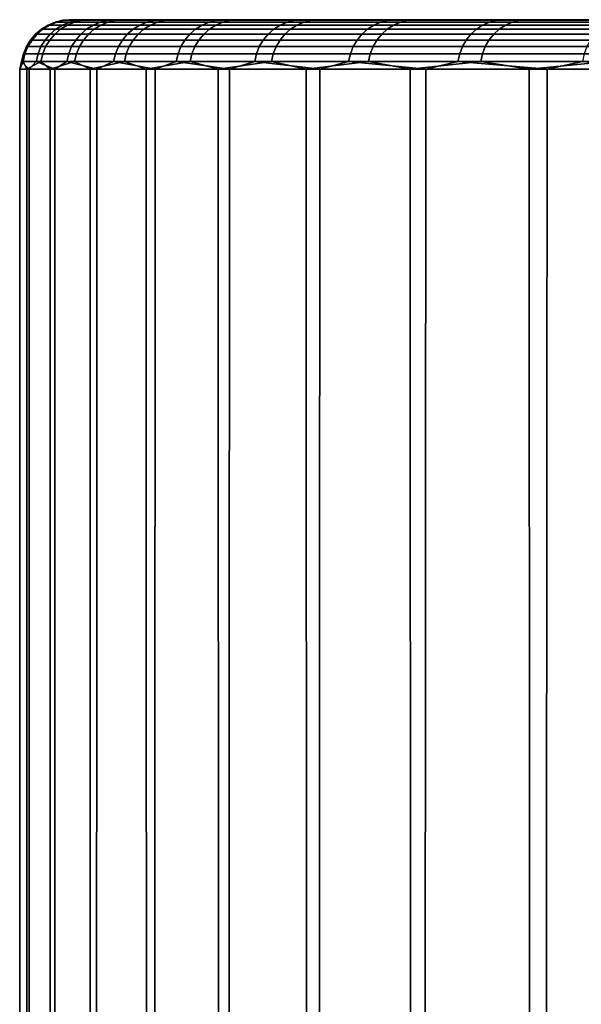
# Model space of a CAD drawing. Header units: metres. Extents: x -240 to 45, y -77 to 27.
# Tile 631 of 656: x -0.5 to 1.2, y -64.94 to -61.95. Entities that reach past the tile are written whole.
import ezdxf

# ---------------------------------------------------------------- set-up
doc = ezdxf.new("R2010")
doc.units = ezdxf.units.M
doc.layers.add('solid_102011X2', color=7, linetype='CONTINUOUS')

msp = doc.modelspace()

# ---------------------------------------------------------------- linework, layer by layer
at = {"layer": 'solid_102011X2'}
for points in [[(-0.392221, -61.957291, 101.202347), (-0.38753, -61.957291, 102.187172), (-0.364623, -61.951817, 102.186493), (-0.369309, -61.951817, 101.202805)], [(-0.348175, -61.957291, 100.218498), (-0.392221, -61.957291, 101.202347), (-0.369309, -61.951817, 101.202805), (-0.325314, -61.951817, 100.220093)], [(-0.38753, -61.957291, 102.187172), (-0.334111, -61.957291, 103.170555), (-0.311266, -61.951817, 103.168747), (-0.364623, -61.951817, 102.186493)], [(-0.369309, -61.951817, 101.202805), (-0.349865, -61.950001, 101.527336), (-0.264473, -61.950001, 100.542854), (-0.321506, -61.950001, 100.536835)], [(-0.369309, -61.951817, 101.202805), (-0.364623, -61.951817, 102.186493), (-0.349865, -61.950001, 101.527336)], [(-0.325314, -61.951817, 100.220093), (-0.369309, -61.951817, 101.202805), (-0.321506, -61.950001, 100.536835)], [(-0.364623, -61.951817, 102.186493), (-0.328758, -61.950001, 102.518028), (-0.292601, -61.950001, 101.530365), (-0.349865, -61.950001, 101.527336)], [(-0.364623, -61.951817, 102.186493), (-0.311266, -61.951817, 103.168747), (-0.328758, -61.950001, 102.518028)], [(-0.245136, -61.951283, 100.547516), (-0.264473, -61.950001, 100.542854), (-0.349865, -61.950001, 101.527336), (-0.292601, -61.950001, 101.530365)], [(-0.255499, -61.957291, 99.238037), (-0.348175, -61.957291, 100.218498), (-0.325314, -61.951817, 100.220093), (-0.232744, -61.951817, 99.240761)], [(-0.334111, -61.957291, 103.170555), (-0.232096, -61.957291, 104.150093), (-0.209369, -61.951817, 104.147156), (-0.311266, -61.951817, 103.168747)], [(-0.273056, -61.951283, 101.533882), (-0.292601, -61.950001, 101.530365), (-0.328758, -61.950001, 102.518028), (-0.271421, -61.950001, 102.518051)], [(-0.311266, -61.951817, 103.168747), (-0.258237, -61.950001, 103.506424), (-0.271421, -61.950001, 102.518051), (-0.328758, -61.950001, 102.518028)], [(-0.325314, -61.951817, 100.220093), (-0.321506, -61.950001, 100.536835), (-0.187105, -61.950001, 99.557983), (-0.243753, -61.950001, 99.548981)], [(-0.232744, -61.951817, 99.240761), (-0.325314, -61.951817, 100.220093), (-0.243753, -61.950001, 99.548981)], [(-0.168043, -61.951283, 99.563774), (-0.187105, -61.950001, 99.557983), (-0.321506, -61.950001, 100.536835), (-0.264473, -61.950001, 100.542854)], [(-0.311266, -61.951817, 103.168747), (-0.209369, -61.951817, 104.147156), (-0.258237, -61.950001, 103.506424)], [(-0.245136, -61.951283, 100.547516), (-0.292601, -61.950001, 101.530365), (-0.273056, -61.951283, 101.533882)], [(-0.273056, -61.951283, 101.533882), (-0.271421, -61.950001, 102.518051), (-0.251733, -61.951283, 102.520409)], [(-0.249099, -61.950001, 102.037315), (-0.273056, -61.951283, 101.533882), (-0.251733, -61.951283, 102.520409)], [(-0.246338, -61.950001, 101.052017), (-0.245136, -61.951283, 100.547516), (-0.273056, -61.951283, 101.533882)], [(-0.249099, -61.950001, 102.037315), (-0.246338, -61.950001, 101.052017), (-0.273056, -61.951283, 101.533882)], [(-0.251733, -61.951283, 102.520409), (-0.271421, -61.950001, 102.518051), (-0.258237, -61.950001, 103.506424), (-0.200984, -61.950001, 103.503456)], [(-0.168043, -61.951283, 99.563774), (-0.264473, -61.950001, 100.542854), (-0.245136, -61.951283, 100.547516)], [(-0.209369, -61.951817, 104.147156), (-0.138479, -61.950001, 104.490082), (-0.200984, -61.950001, 103.503456), (-0.258237, -61.950001, 103.506424)], [(-0.114419, -61.957291, 98.263359), (-0.255499, -61.957291, 99.238037), (-0.232744, -61.951817, 99.240761), (-0.091827, -61.951817, 98.267204)], [(-0.251733, -61.951283, 102.520409), (-0.200984, -61.950001, 103.503456), (-0.181221, -61.951283, 103.504646)], [(-0.202733, -61.950001, 103.021446), (-0.251733, -61.951283, 102.520409), (-0.181221, -61.951283, 103.504646)], [(-0.202733, -61.950001, 103.021446), (-0.249099, -61.950001, 102.037315), (-0.251733, -61.951283, 102.520409)], [(-0.202733, -61.950001, 103.021446), (3.178375, -61.950001, 104.573753), (3.105871, -61.950001, 104.143845), (-0.249099, -61.950001, 102.037315)], [(-0.249099, -61.950001, 102.037315), (3.105871, -61.950001, 104.143845), (3.044696, -61.950001, 103.71225)], [(-0.249099, -61.950001, 102.037315), (3.044696, -61.950001, 103.71225), (2.994873, -61.950001, 103.279106)], [(-0.249099, -61.950001, 102.037315), (2.994873, -61.950001, 103.279106), (2.956456, -61.950001, 102.84491), (-0.246338, -61.950001, 101.052017)], [(-0.246338, -61.950001, 101.052017), (2.956456, -61.950001, 102.84491), (2.929456, -61.950001, 102.409737)], [(-0.246338, -61.950001, 101.052017), (2.929456, -61.950001, 102.409737), (2.913902, -61.950001, 101.974129), (-0.194441, -61.950001, 100.067978)], [(-0.246338, -61.950001, 101.052017), (-0.194441, -61.950001, 100.067978), (-0.245136, -61.951283, 100.547516)], [(-0.194441, -61.950001, 100.067978), (-0.168043, -61.951283, 99.563774), (-0.245136, -61.951283, 100.547516)], [(-0.041968, -61.951283, 98.585106), (-0.060693, -61.950001, 98.578201), (-0.243753, -61.950001, 99.548981), (-0.187105, -61.950001, 99.557983)], [(-0.232744, -61.951817, 99.240761), (-0.243753, -61.950001, 99.548981), (-0.060693, -61.950001, 98.578201), (-0.116799, -61.950001, 98.566238)], [(-0.091827, -61.951817, 98.267204), (-0.232744, -61.951817, 99.240761), (-0.116799, -61.950001, 98.566238)], [(-0.232096, -61.957291, 104.150093), (-0.081736, -61.957291, 105.123383), (-0.059182, -61.951817, 105.119324), (-0.209369, -61.951817, 104.147156)], [(-0.209369, -61.951817, 104.147156), (-0.059182, -61.951817, 105.119324), (-0.138479, -61.950001, 104.490082)], [(-0.107356, -61.950001, 104.002045), (3.357123, -61.950001, 105.427032), (3.262142, -61.950001, 105.001556), (-0.202733, -61.950001, 103.021446)], [(-0.202733, -61.950001, 103.021446), (3.262142, -61.950001, 105.001556), (3.178375, -61.950001, 104.573753)], [(-0.107356, -61.950001, 104.002045), (-0.202733, -61.950001, 103.021446), (-0.181221, -61.951283, 103.504646)], [(-0.181221, -61.951283, 103.504646), (-0.200984, -61.950001, 103.503456), (-0.138479, -61.950001, 104.490082), (-0.081466, -61.950001, 104.484108)], [(-0.194441, -61.950001, 100.067978), (2.913902, -61.950001, 101.974129), (2.909798, -61.950001, 101.538139)], [(-0.194441, -61.950001, 100.067978), (2.909798, -61.950001, 101.538139), (2.91715, -61.950001, 101.10231)], [(-0.194441, -61.950001, 100.067978), (2.91715, -61.950001, 101.10231), (2.935954, -61.950001, 100.66671), (-0.093542, -61.950001, 99.087784)], [(-0.194441, -61.950001, 100.067978), (-0.093542, -61.950001, 99.087784), (-0.168043, -61.951283, 99.563774)], [(-0.041968, -61.951283, 98.585106), (-0.187105, -61.950001, 99.557983), (-0.168043, -61.951283, 99.563774)], [(-0.181221, -61.951283, 103.504646), (-0.081466, -61.950001, 104.484108), (-0.061694, -61.951283, 104.484138)], [(-0.107356, -61.950001, 104.002045), (-0.181221, -61.951283, 103.504646), (-0.061694, -61.951283, 104.484138)], [(-0.093542, -61.950001, 99.087784), (-0.041968, -61.951283, 98.585106), (-0.168043, -61.951283, 99.563774)], [(-0.059182, -61.951817, 105.119324), (0.030219, -61.950001, 105.46653), (-0.081466, -61.950001, 104.484108), (-0.138479, -61.950001, 104.490082)], [(0.132774, -61.951283, 97.613945), (0.11445, -61.950001, 97.605949), (-0.116799, -61.950001, 98.566238), (-0.060693, -61.950001, 98.578201)], [(-0.091827, -61.951817, 98.267204), (-0.116799, -61.950001, 98.566238), (0.11445, -61.950001, 97.605949), (0.059039, -61.950001, 97.591072)], [(0.074718, -61.957291, 97.29686), (-0.114419, -61.957291, 98.263359), (-0.091827, -61.951817, 98.267204), (0.097093, -61.951817, 97.301811)], [(0.0368, -61.950001, 104.976692), (3.708655, -61.950001, 106.686455), (3.580449, -61.950001, 106.269745), (-0.107356, -61.950001, 104.002045)], [(-0.107356, -61.950001, 104.002045), (3.580449, -61.950001, 106.269745), (3.463256, -61.950001, 105.849876)], [(-0.107356, -61.950001, 104.002045), (3.463256, -61.950001, 105.849876), (3.357123, -61.950001, 105.427032)], [(0.0368, -61.950001, 104.976692), (-0.107356, -61.950001, 104.002045), (-0.061694, -61.951283, 104.484138)], [(-0.093542, -61.950001, 99.087784), (2.935954, -61.950001, 100.66671), (2.966193, -61.950001, 100.231857)], [(-0.093542, -61.950001, 99.087784), (2.966193, -61.950001, 100.231857), (3.00785, -61.950001, 99.797874), (0.056071, -61.950001, 98.114059)], [(-0.093542, -61.950001, 99.087784), (0.056071, -61.950001, 98.114059), (-0.041968, -61.951283, 98.585106)], [(0.097093, -61.951817, 97.301811), (-0.091827, -61.951817, 98.267204), (0.059039, -61.950001, 97.591072)], [(-0.081736, -61.957291, 105.123383), (0.116602, -61.957291, 106.088036), (0.138928, -61.951817, 106.08287), (-0.059182, -61.951817, 105.119324)], [(-0.061694, -61.951283, 104.484138), (-0.081466, -61.950001, 104.484108), (0.030219, -61.950001, 105.46653), (0.086836, -61.950001, 105.457588)], [(-0.061694, -61.951283, 104.484138), (0.086836, -61.950001, 105.457588), (0.106549, -61.951283, 105.456444)], [(0.0368, -61.950001, 104.976692), (-0.061694, -61.951283, 104.484138), (0.106549, -61.951283, 105.456444)], [(0.132774, -61.951283, 97.613945), (-0.060693, -61.950001, 98.578201), (-0.041968, -61.951283, 98.585106)], [(-0.059182, -61.951817, 105.119324), (0.138928, -61.951817, 106.08287), (0.030219, -61.950001, 105.46653)], [(0.056071, -61.950001, 98.114059), (0.132774, -61.951283, 97.613945), (-0.041968, -61.951283, 98.585106)], [(0.138928, -61.951817, 106.08287), (0.247436, -61.950001, 106.433342), (0.086836, -61.950001, 105.457588), (0.030219, -61.950001, 105.46653)], [(0.229375, -61.950001, 105.942955), (4.158251, -61.950001, 107.914223), (3.997663, -61.950001, 107.508987), (0.0368, -61.950001, 104.976692)], [(0.0368, -61.950001, 104.976692), (3.997663, -61.950001, 107.508987), (3.847737, -61.950001, 107.099571)], [(0.0368, -61.950001, 104.976692), (3.847737, -61.950001, 107.099571), (3.708655, -61.950001, 106.686455)], [(0.229375, -61.950001, 105.942955), (0.0368, -61.950001, 104.976692), (0.106549, -61.951283, 105.456444)], [(0.056071, -61.950001, 98.114059), (3.00785, -61.950001, 99.797874), (3.060894, -61.950001, 99.365181)], [(0.056071, -61.950001, 98.114059), (3.060894, -61.950001, 99.365181), (3.125288, -61.950001, 98.934021), (0.253992, -61.950001, 97.149231)], [(0.056071, -61.950001, 98.114059), (0.253992, -61.950001, 97.149231), (0.132774, -61.951283, 97.613945)], [(0.355748, -61.951283, 96.652702), (0.337885, -61.950001, 96.643661), (0.059039, -61.950001, 97.591072), (0.11445, -61.950001, 97.605949)], [(0.097093, -61.951817, 97.301811), (0.059039, -61.950001, 97.591072), (0.337885, -61.950001, 96.643661), (0.283321, -61.950001, 96.625893)], [(0.31145, -61.957291, 96.340897), (0.074718, -61.957291, 97.29686), (0.097093, -61.951817, 97.301811), (0.333551, -61.951817, 96.346954)], [(0.106549, -61.951283, 105.456444), (0.086836, -61.950001, 105.457588), (0.247436, -61.950001, 106.433342), (0.303501, -61.950001, 106.421448)], [(0.333551, -61.951817, 96.346954), (0.097093, -61.951817, 97.301811), (0.283321, -61.950001, 96.625893)], [(0.106549, -61.951283, 105.456444), (0.303501, -61.950001, 106.421448), (0.323089, -61.951283, 106.419151)], [(0.229375, -61.950001, 105.942955), (0.106549, -61.951283, 105.456444), (0.323089, -61.951283, 106.419151)], [(0.355748, -61.951283, 96.652702), (0.11445, -61.950001, 97.605949), (0.132774, -61.951283, 97.613945)], [(0.116602, -61.957291, 106.088036), (0.362431, -61.957291, 107.041695), (0.384474, -61.951817, 107.035431), (0.138928, -61.951817, 106.08287)], [(0.253992, -61.950001, 97.149231), (0.355748, -61.951283, 96.652702), (0.132774, -61.951283, 97.613945)], [(0.138928, -61.951817, 106.08287), (0.384474, -61.951817, 107.035431), (0.247436, -61.950001, 106.433342)], [(0.46989, -61.950001, 106.898407), (4.703187, -61.950001, 109.102867), (4.511133, -61.950001, 108.711433), (0.229375, -61.950001, 105.942955)], [(0.229375, -61.950001, 105.942955), (4.511133, -61.950001, 108.711433), (4.329479, -61.950001, 108.315201)], [(0.229375, -61.950001, 105.942955), (4.329479, -61.950001, 108.315201), (4.158251, -61.950001, 107.914223)], [(0.46989, -61.950001, 106.898407), (0.229375, -61.950001, 105.942955), (0.323089, -61.951283, 106.419151)], [(0.384474, -61.951817, 107.035431), (0.51263, -61.950001, 107.388107), (0.303501, -61.950001, 106.421448), (0.247436, -61.950001, 106.433342)], [(0.253992, -61.950001, 97.149231), (3.125288, -61.950001, 98.934021), (3.200994, -61.950001, 98.504684)], [(0.253992, -61.950001, 97.149231), (3.200994, -61.950001, 98.504684), (3.287943, -61.950001, 98.077522)], [(0.253992, -61.950001, 97.149231), (3.287943, -61.950001, 98.077522), (3.386104, -61.950001, 97.652733), (0.49979, -61.950001, 96.195351)], [(0.253992, -61.950001, 97.149231), (0.49979, -61.950001, 96.195351), (0.355748, -61.951283, 96.652702)], [(0.626398, -61.951283, 95.703789), (0.609055, -61.950001, 95.693718), (0.283321, -61.950001, 96.625893), (0.337885, -61.950001, 96.643661)], [(0.333551, -61.951817, 96.346954), (0.283321, -61.950001, 96.625893), (0.609055, -61.950001, 95.693718), (0.555488, -61.950001, 95.673119)], [(0.323089, -61.951283, 106.419151), (0.303501, -61.950001, 106.421448), (0.51263, -61.950001, 107.388107), (0.567991, -61.950001, 107.373299)], [(0.595195, -61.957291, 95.397827), (0.31145, -61.957291, 96.340897), (0.333551, -61.951817, 96.346954), (0.61697, -61.951817, 95.404968)], [(0.323089, -61.951283, 106.419151), (0.567991, -61.950001, 107.373299), (0.587388, -61.951283, 107.369858)], [(0.46989, -61.950001, 106.898407), (0.323089, -61.951283, 106.419151), (0.587388, -61.951283, 107.369858)], [(0.61697, -61.951817, 95.404968), (0.333551, -61.951817, 96.346954), (0.555488, -61.950001, 95.673119)], [(0.626398, -61.951283, 95.703789), (0.337885, -61.950001, 96.643661), (0.355748, -61.951283, 96.652702)], [(0.49979, -61.950001, 96.195351), (0.626398, -61.951283, 95.703789), (0.355748, -61.951283, 96.652702)], [(0.362431, -61.957291, 107.041695), (0.65515, -61.957291, 107.982025), (0.676855, -61.951817, 107.97467), (0.384474, -61.951817, 107.035431)], [(0.384474, -61.951817, 107.035431), (0.676855, -61.951817, 107.97467), (0.51263, -61.950001, 107.388107)], [(0.757745, -61.950001, 107.840675), (5.33999, -61.950001, 110.244812), (5.117754, -61.950001, 109.869804), (0.46989, -61.950001, 106.898407)], [(0.46989, -61.950001, 106.898407), (5.117754, -61.950001, 109.869804), (4.905409, -61.950001, 109.489014)], [(0.46989, -61.950001, 106.898407), (4.905409, -61.950001, 109.489014), (4.703187, -61.950001, 109.102867)], [(0.757745, -61.950001, 107.840675), (0.46989, -61.950001, 106.898407), (0.587388, -61.951283, 107.369858)], [(0.49979, -61.950001, 96.195351), (3.386104, -61.950001, 97.652733), (3.495368, -61.950001, 97.230743)], [(0.49979, -61.950001, 96.195351), (3.495368, -61.950001, 97.230743), (3.615713, -61.950001, 96.811676), (0.792995, -61.950001, 95.254448)], [(0.49979, -61.950001, 96.195351), (0.792995, -61.950001, 95.254448), (0.626398, -61.951283, 95.703789)], [(0.676855, -61.951817, 107.97467), (0.825139, -61.950001, 108.328445), (0.567991, -61.950001, 107.373299), (0.51263, -61.950001, 107.388107)], [(0.944052, -61.951283, 94.769562), (0.927286, -61.950001, 94.758484), (0.555488, -61.950001, 95.673119), (0.609055, -61.950001, 95.693718)], [(0.61697, -61.951817, 95.404968), (0.555488, -61.950001, 95.673119), (0.927286, -61.950001, 94.758484), (0.874863, -61.950001, 94.735107)], [(0.587388, -61.951283, 107.369858), (0.567991, -61.950001, 107.373299), (0.825139, -61.950001, 108.328445), (0.879645, -61.950001, 108.31076)], [(0.587388, -61.951283, 107.369858), (0.879645, -61.950001, 108.31076), (0.898786, -61.951283, 108.30619)], [(0.757745, -61.950001, 107.840675), (0.587388, -61.951283, 107.369858), (0.898786, -61.951283, 108.30619)], [(0.92526, -61.957291, 94.469948), (0.595195, -61.957291, 95.397827), (0.61697, -61.951817, 95.404968), (0.946654, -61.951817, 94.478165)], [(0.944052, -61.951283, 94.769562), (0.609055, -61.950001, 95.693718), (0.626398, -61.951283, 95.703789)], [(0.946654, -61.951817, 94.478165), (0.61697, -61.951817, 95.404968), (0.874863, -61.950001, 94.735107)], [(0.792995, -61.950001, 95.254448), (0.944052, -61.951283, 94.769562), (0.626398, -61.951283, 95.703789)], [(0.65515, -61.957291, 107.982025), (0.99404, -61.957291, 108.906715), (1.015356, -61.951817, 108.8983), (0.676855, -61.951817, 107.97467)], [(0.676855, -61.951817, 107.97467), (1.015356, -61.951817, 108.8983), (0.825139, -61.950001, 108.328445)], [(1.092224, -61.950001, 108.767426), (6.06477, -61.950001, 111.333099), (5.813675, -61.950001, 110.97673), (0.757745, -61.950001, 107.840675)], [(0.757745, -61.950001, 107.840675), (5.813675, -61.950001, 110.97673), (5.572034, -61.950001, 110.613899)], [(0.757745, -61.950001, 107.840675), (5.572034, -61.950001, 110.613899), (5.33999, -61.950001, 110.244812)], [(1.092224, -61.950001, 108.767426), (0.757745, -61.950001, 107.840675), (0.898786, -61.951283, 108.30619)], [(0.792995, -61.950001, 95.254448), (3.615713, -61.950001, 96.811676), (3.746991, -61.950001, 96.396027)], [(0.792995, -61.950001, 95.254448), (3.746991, -61.950001, 96.396027), (3.889185, -61.950001, 95.983856), (1.132868, -61.950001, 94.329063)], [(0.792995, -61.950001, 95.254448), (1.132868, -61.950001, 94.329063), (0.944052, -61.951283, 94.769562)], [(1.015356, -61.951817, 108.8983), (1.184185, -61.950001, 109.252022), (0.879645, -61.950001, 108.31076), (0.825139, -61.950001, 108.328445)], [(1.307917, -61.951283, 93.852341), (1.291789, -61.950001, 93.840294), (0.874863, -61.950001, 94.735107), (0.927286, -61.950001, 94.758484)], [(0.946654, -61.951817, 94.478165), (0.874863, -61.950001, 94.735107), (1.291789, -61.950001, 93.840294), (1.240653, -61.950001, 93.814194)], [(0.898786, -61.951283, 108.30619), (0.879645, -61.950001, 108.31076), (1.184185, -61.950001, 109.252022), (1.237685, -61.950001, 109.231499)], [(0.898786, -61.951283, 108.30619), (1.237685, -61.950001, 109.231499), (1.256509, -61.951283, 109.225822)], [(1.092224, -61.950001, 108.767426), (0.898786, -61.951283, 108.30619), (1.256509, -61.951283, 109.225822)], [(1.300834, -61.957291, 93.55954), (0.92526, -61.957291, 94.469948), (0.946654, -61.951817, 94.478165), (1.321796, -61.951817, 93.568802)], [(1.307917, -61.951283, 93.852341), (0.927286, -61.950001, 94.758484), (0.944052, -61.951283, 94.769562)], [(1.132868, -61.950001, 94.329063), (1.307917, -61.951283, 93.852341), (0.944052, -61.951283, 94.769562)], [(1.321796, -61.951817, 93.568802), (0.946654, -61.951817, 94.478165), (1.240653, -61.950001, 93.814194)], [(0.99404, -61.957291, 108.906715), (1.378272, -61.957291, 109.813499), (1.399145, -61.951817, 109.804039), (1.015356, -61.951817, 108.8983)], [(1.015356, -61.951817, 108.8983), (1.399145, -61.951817, 109.804039), (1.184185, -61.950001, 109.252022)], [(1.4725, -61.950001, 109.676346), (7.455752, -61.950001, 113.009415), (7.16009, -61.950001, 112.688972), (1.092224, -61.950001, 108.767426)], [(1.092224, -61.950001, 108.767426), (7.16009, -61.950001, 112.688972), (6.87302, -61.950001, 112.360947)], [(1.092224, -61.950001, 108.767426), (6.87302, -61.950001, 112.360947), (6.594609, -61.950001, 112.025429)], [(1.092224, -61.950001, 108.767426), (6.594609, -61.950001, 112.025429), (6.325157, -61.950001, 111.682762)], [(1.092224, -61.950001, 108.767426), (6.325157, -61.950001, 111.682762), (6.06477, -61.950001, 111.333099)], [(1.4725, -61.950001, 109.676346), (1.092224, -61.950001, 108.767426), (1.256509, -61.951283, 109.225822)], [(1.132868, -61.950001, 94.329063), (3.889185, -61.950001, 95.983856), (4.042118, -61.950001, 95.575676)], [(1.132868, -61.950001, 94.329063), (4.042118, -61.950001, 95.575676), (4.205767, -61.950001, 95.171539)], [(1.132868, -61.950001, 94.329063), (4.205767, -61.950001, 95.171539), (4.379933, -61.950001, 94.771957), (1.518303, -61.950001, 93.422188)], [(1.132868, -61.950001, 94.329063), (1.518303, -61.950001, 93.422188), (1.307917, -61.951283, 93.852341)], [(1.399145, -61.951817, 109.804039), (1.588872, -61.950001, 110.156517), (1.237685, -61.950001, 109.231499), (1.184185, -61.950001, 109.252022)], [(-0.43409, -61.978577, 101.201515), (-0.389951, -61.978577, 100.215591), (-0.407835, -61.993866, 100.214348), (-0.452013, -61.993866, 101.201157)], [(-0.429388, -61.978577, 102.188408), (-0.43409, -61.978577, 101.201515), (-0.452013, -61.993866, 101.201157), (-0.447307, -61.993866, 102.188934)], [(-0.375857, -61.978577, 103.173859), (-0.429388, -61.978577, 102.188408), (-0.447307, -61.993866, 102.188934), (-0.393728, -61.993866, 103.175278)], [(-0.413994, -61.966286, 101.201912), (-0.3699, -61.966286, 100.216988), (-0.389951, -61.978577, 100.215591), (-0.43409, -61.978577, 101.201515)], [(-0.409297, -61.966286, 102.187813), (-0.413994, -61.966286, 101.201912), (-0.43409, -61.978577, 101.201515), (-0.429388, -61.978577, 102.188408)], [(-0.35582, -61.966286, 103.172272), (-0.409297, -61.966286, 102.187813), (-0.429388, -61.978577, 102.188408), (-0.375857, -61.978577, 103.173859)], [(-0.392221, -61.957291, 101.202347), (-0.348175, -61.957291, 100.218498), (-0.3699, -61.966286, 100.216988), (-0.413994, -61.966286, 101.201912)], [(-0.38753, -61.957291, 102.187172), (-0.392221, -61.957291, 101.202347), (-0.413994, -61.966286, 101.201912), (-0.409297, -61.966286, 102.187813)], [(-0.334111, -61.957291, 103.170555), (-0.38753, -61.957291, 102.187172), (-0.409297, -61.966286, 102.187813), (-0.35582, -61.966286, 103.172272)], [(-0.389951, -61.978577, 100.215591), (-0.297079, -61.978577, 99.233063), (-0.31488, -61.993866, 99.230934), (-0.407835, -61.993866, 100.214348)], [(-0.273628, -61.978577, 104.155457), (-0.375857, -61.978577, 103.173859), (-0.393728, -61.993866, 103.175278), (-0.291407, -61.993866, 104.157761)], [(-0.3699, -61.966286, 100.216988), (-0.277122, -61.966286, 99.235451), (-0.297079, -61.978577, 99.233063), (-0.389951, -61.978577, 100.215591)], [(-0.253694, -61.966286, 104.152885), (-0.35582, -61.966286, 103.172272), (-0.375857, -61.978577, 103.173859), (-0.273628, -61.978577, 104.155457)], [(-0.348175, -61.957291, 100.218498), (-0.255499, -61.957291, 99.238037), (-0.277122, -61.966286, 99.235451), (-0.3699, -61.966286, 100.216988)], [(-0.232096, -61.957291, 104.150093), (-0.334111, -61.957291, 103.170555), (-0.35582, -61.966286, 103.172272), (-0.253694, -61.966286, 104.152885)], [(-0.297079, -61.978577, 99.233063), (-0.155703, -61.978577, 98.25634), (-0.173376, -61.993866, 98.253334), (-0.31488, -61.993866, 99.230934)], [(-0.277122, -61.966286, 99.235451), (-0.135888, -61.966286, 98.259705), (-0.155703, -61.978577, 98.25634), (-0.297079, -61.978577, 99.233063)], [(-0.122951, -61.978577, 105.130798), (-0.273628, -61.978577, 104.155457), (-0.291407, -61.993866, 104.157761), (-0.140595, -61.993866, 105.133972)], [(-0.255499, -61.957291, 99.238037), (-0.114419, -61.957291, 98.263359), (-0.135888, -61.966286, 98.259705), (-0.277122, -61.966286, 99.235451)], [(-0.103169, -61.966286, 105.127235), (-0.253694, -61.966286, 104.152885), (-0.273628, -61.978577, 104.155457), (-0.122951, -61.978577, 105.130798)], [(-0.081736, -61.957291, 105.123383), (-0.232096, -61.957291, 104.150093), (-0.253694, -61.966286, 104.152885), (-0.103169, -61.966286, 105.127235)], [(-0.155703, -61.978577, 98.25634), (0.033833, -61.978577, 97.287804), (0.01633, -61.993866, 97.28392), (-0.173376, -61.993866, 98.253334)], [(-0.135888, -61.966286, 98.259705), (0.053457, -61.966286, 97.292145), (0.033833, -61.978577, 97.287804), (-0.155703, -61.978577, 98.25634)], [(0.075804, -61.978577, 106.097481), (-0.122951, -61.978577, 105.130798), (-0.140595, -61.993866, 105.133972), (0.058339, -61.993866, 106.101524)], [(-0.114419, -61.957291, 98.263359), (0.074718, -61.957291, 97.29686), (0.053457, -61.966286, 97.292145), (-0.135888, -61.966286, 98.259705)], [(0.095386, -61.966286, 106.092949), (-0.103169, -61.966286, 105.127235), (-0.122951, -61.978577, 105.130798), (0.075804, -61.978577, 106.097481)], [(0.116602, -61.957291, 106.088036), (-0.081736, -61.957291, 105.123383), (-0.103169, -61.966286, 105.127235), (0.095386, -61.966286, 106.092949)], [(0.033833, -61.978577, 97.287804), (0.271062, -61.978577, 96.329834), (0.253773, -61.993866, 96.325089), (0.01633, -61.993866, 97.28392)], [(0.053457, -61.966286, 97.292145), (0.290447, -61.966286, 96.335144), (0.271062, -61.978577, 96.329834), (0.033833, -61.978577, 97.287804)], [(0.074718, -61.957291, 97.29686), (0.31145, -61.957291, 96.340897), (0.290447, -61.966286, 96.335144), (0.053457, -61.966286, 97.292145)], [(0.322151, -61.978577, 107.053146), (0.075804, -61.978577, 106.097481), (0.058339, -61.993866, 106.101524), (0.304908, -61.993866, 107.058052)], [(0.341484, -61.966286, 107.047653), (0.095386, -61.966286, 106.092949), (0.075804, -61.978577, 106.097481), (0.322151, -61.978577, 107.053146)], [(0.362431, -61.957291, 107.041695), (0.116602, -61.957291, 106.088036), (0.095386, -61.966286, 106.092949), (0.341484, -61.966286, 107.047653)], [(0.271062, -61.978577, 96.329834), (0.555405, -61.978577, 95.384773), (0.538371, -61.993866, 95.379181), (0.253773, -61.993866, 96.325089)], [(0.290447, -61.966286, 96.335144), (0.574503, -61.966286, 95.391037), (0.555405, -61.978577, 95.384773), (0.271062, -61.978577, 96.329834)], [(0.31145, -61.957291, 96.340897), (0.595195, -61.957291, 95.397827), (0.574503, -61.966286, 95.391037), (0.290447, -61.966286, 96.335144)], [(0.615486, -61.978577, 107.995453), (0.322151, -61.978577, 107.053146), (0.304908, -61.993866, 107.058052), (0.598506, -61.993866, 108.001205)], [(0.634523, -61.966286, 107.989006), (0.341484, -61.966286, 107.047653), (0.322151, -61.978577, 107.053146), (0.615486, -61.978577, 107.995453)], [(0.65515, -61.957291, 107.982025), (0.362431, -61.957291, 107.041695), (0.341484, -61.966286, 107.047653), (0.634523, -61.966286, 107.989006)], [(0.555405, -61.978577, 95.384773), (0.886164, -61.978577, 94.454941), (0.869428, -61.993866, 94.448517), (0.538371, -61.993866, 95.379181)], [(0.574503, -61.966286, 95.391037), (0.904929, -61.966286, 94.462143), (0.886164, -61.978577, 94.454941), (0.555405, -61.978577, 95.384773)], [(0.595195, -61.957291, 95.397827), (0.92526, -61.957291, 94.469948), (0.904929, -61.966286, 94.462143), (0.574503, -61.966286, 95.391037)], [(0.95509, -61.978577, 108.922089), (0.615486, -61.978577, 107.995453), (0.598506, -61.993866, 108.001205), (0.938415, -61.993866, 108.928673)], [(0.973785, -61.966286, 108.914711), (0.634523, -61.966286, 107.989006), (0.615486, -61.978577, 107.995453), (0.95509, -61.978577, 108.922089)], [(0.99404, -61.957291, 108.906715), (0.65515, -61.957291, 107.982025), (0.634523, -61.966286, 107.989006), (0.973785, -61.966286, 108.914711)], [(0.886164, -61.978577, 94.454941), (1.262529, -61.978577, 93.542618), (1.246131, -61.993866, 93.535378), (0.869428, -61.993866, 94.448517)], [(0.904929, -61.966286, 94.462143), (1.280915, -61.966286, 93.550743), (1.262529, -61.978577, 93.542618), (0.886164, -61.978577, 94.454941)], [(0.92526, -61.957291, 94.469948), (1.300834, -61.957291, 93.55954), (1.280915, -61.966286, 93.550743), (0.904929, -61.966286, 94.462143)], [(1.34013, -61.978577, 109.830788), (0.95509, -61.978577, 108.922089), (0.938415, -61.993866, 108.928673), (1.323802, -61.993866, 109.838188)], [(1.358438, -61.966286, 109.822487), (0.973785, -61.966286, 108.914711), (0.95509, -61.978577, 108.922089), (1.34013, -61.978577, 109.830788)], [(1.378272, -61.957291, 109.813499), (0.99404, -61.957291, 108.906715), (0.973785, -61.966286, 108.914711), (1.358438, -61.966286, 109.822487)], [(-0.467322, -62.011776, 101.200851), (-0.423109, -62.011776, 100.213287), (-0.435398, -62.03186, 100.212433), (-0.479638, -62.03186, 101.2006)], [(-0.462612, -62.011776, 102.189392), (-0.467322, -62.011776, 101.200851), (-0.479638, -62.03186, 101.2006), (-0.474925, -62.03186, 102.189751)], [(-0.408992, -62.011776, 103.176483), (-0.462612, -62.011776, 102.189392), (-0.474925, -62.03186, 102.189751), (-0.421272, -62.03186, 103.17746)], [(-0.452013, -61.993866, 101.201157), (-0.407835, -61.993866, 100.214348), (-0.423109, -62.011776, 100.213287), (-0.467322, -62.011776, 101.200851)], [(-0.447307, -61.993866, 102.188934), (-0.452013, -61.993866, 101.201157), (-0.467322, -62.011776, 101.200851), (-0.462612, -62.011776, 102.189392)], [(-0.393728, -61.993866, 103.175278), (-0.447307, -61.993866, 102.188934), (-0.462612, -62.011776, 102.189392), (-0.408992, -62.011776, 103.176483)], [(-0.423109, -62.011776, 100.213287), (-0.330083, -62.011776, 99.229118), (-0.342314, -62.03186, 99.227654), (-0.435398, -62.03186, 100.212433)], [(-0.407835, -61.993866, 100.214348), (-0.31488, -61.993866, 99.230934), (-0.330083, -62.011776, 99.229118), (-0.423109, -62.011776, 100.213287)], [(-0.306592, -62.011776, 104.159721), (-0.408992, -62.011776, 103.176483), (-0.421272, -62.03186, 103.17746), (-0.318809, -62.03186, 104.161301)], [(-0.291407, -61.993866, 104.157761), (-0.393728, -61.993866, 103.175278), (-0.408992, -62.011776, 103.176483), (-0.306592, -62.011776, 104.159721)], [(-0.330083, -62.011776, 99.229118), (-0.188471, -62.011776, 98.250763), (-0.200615, -62.03186, 98.248695), (-0.342314, -62.03186, 99.227654)], [(-0.31488, -61.993866, 99.230934), (-0.173376, -61.993866, 98.253334), (-0.188471, -62.011776, 98.250763), (-0.330083, -62.011776, 99.229118)], [(-0.155664, -62.011776, 105.136681), (-0.306592, -62.011776, 104.159721), (-0.318809, -62.03186, 104.161301), (-0.167788, -62.03186, 105.138863)], [(-0.140595, -61.993866, 105.133972), (-0.291407, -61.993866, 104.157761), (-0.306592, -62.011776, 104.159721), (-0.155664, -62.011776, 105.136681)], [(-0.188471, -62.011776, 98.250763), (0.001381, -62.011776, 97.280609), (-0.010646, -62.03186, 97.277946), (-0.200615, -62.03186, 98.248695)], [(-0.173376, -61.993866, 98.253334), (0.01633, -61.993866, 97.28392), (0.001381, -62.011776, 97.280609), (-0.188471, -62.011776, 98.250763)], [(0.043422, -62.011776, 106.10498), (-0.155664, -62.011776, 105.136681), (-0.167788, -62.03186, 105.138863), (0.031421, -62.03186, 106.107758)], [(0.058339, -61.993866, 106.101524), (-0.140595, -61.993866, 105.133972), (-0.155664, -62.011776, 105.136681), (0.043422, -62.011776, 106.10498)], [(0.001381, -62.011776, 97.280609), (0.239006, -62.011776, 96.321045), (0.227125, -62.03186, 96.317787), (-0.010646, -62.03186, 97.277946)], [(0.01633, -61.993866, 97.28392), (0.253773, -61.993866, 96.325089), (0.239006, -62.011776, 96.321045), (0.001381, -62.011776, 97.280609)], [(0.29018, -62.011776, 107.062241), (0.043422, -62.011776, 106.10498), (0.031421, -62.03186, 106.107758), (0.278331, -62.03186, 107.065613)], [(0.304908, -61.993866, 107.058052), (0.058339, -61.993866, 106.101524), (0.043422, -62.011776, 106.10498), (0.29018, -62.011776, 107.062241)], [(0.239006, -62.011776, 96.321045), (0.523823, -62.011776, 95.374413), (0.512118, -62.03186, 95.370567), (0.227125, -62.03186, 96.317787)], [(0.253773, -61.993866, 96.325089), (0.538371, -61.993866, 95.379181), (0.523823, -62.011776, 95.374413), (0.239006, -62.011776, 96.321045)], [(0.584004, -62.011776, 108.006119), (0.29018, -62.011776, 107.062241), (0.278331, -62.03186, 107.065613), (0.572336, -62.03186, 108.010071)], [(0.598506, -61.993866, 108.001205), (0.304908, -61.993866, 107.058052), (0.29018, -62.011776, 107.062241), (0.584004, -62.011776, 108.006119)], [(0.523823, -62.011776, 95.374413), (0.855133, -62.011776, 94.443031), (0.843633, -62.03186, 94.438614), (0.512118, -62.03186, 95.370567)], [(0.538371, -61.993866, 95.379181), (0.869428, -61.993866, 94.448517), (0.855133, -62.011776, 94.443031), (0.523823, -62.011776, 95.374413)], [(0.924173, -62.011776, 108.934296), (0.584004, -62.011776, 108.006119), (0.572336, -62.03186, 108.010071), (0.912716, -62.03186, 108.93882)], [(0.938415, -61.993866, 108.928673), (0.598506, -61.993866, 108.001205), (0.584004, -62.011776, 108.006119), (0.924173, -62.011776, 108.934296)], [(0.855133, -62.011776, 94.443031), (1.232126, -62.011776, 93.529182), (1.220858, -62.03186, 93.524208), (0.843633, -62.03186, 94.438614)], [(0.869428, -61.993866, 94.448517), (1.246131, -61.993866, 93.535378), (1.232126, -62.011776, 93.529182), (0.855133, -62.011776, 94.443031)], [(1.309856, -62.011776, 109.844513), (0.924173, -62.011776, 108.934296), (0.912716, -62.03186, 108.93882), (1.298636, -62.03186, 109.849594)], [(1.323802, -61.993866, 109.838188), (0.938415, -61.993866, 108.928673), (0.924173, -62.011776, 108.934296), (1.309856, -62.011776, 109.844513)], [(-0.479638, -62.03186, 101.2006), (-0.435398, -62.03186, 100.212433), (-0.444389, -62.053596, 100.211807), (-0.488649, -62.053596, 101.200424)], [(-0.474925, -62.03186, 102.189751), (-0.479638, -62.03186, 101.2006), (-0.488649, -62.053596, 101.200424), (-0.483934, -62.053596, 102.190018)], [(-0.421272, -62.03186, 103.17746), (-0.474925, -62.03186, 102.189751), (-0.483934, -62.053596, 102.190018), (-0.430257, -62.053596, 103.178169)], [(-0.435398, -62.03186, 100.212433), (-0.342314, -62.03186, 99.227654), (-0.351263, -62.053596, 99.226585), (-0.444389, -62.053596, 100.211807)], [(-0.318809, -62.03186, 104.161301), (-0.421272, -62.03186, 103.17746), (-0.430257, -62.053596, 103.178169), (-0.327748, -62.0536, 104.162453)], [(-0.342314, -62.03186, 99.227654), (-0.200615, -62.03186, 98.248695), (-0.209499, -62.053596, 98.247185), (-0.351263, -62.053596, 99.226585)], [(-0.167788, -62.03186, 105.138863), (-0.318809, -62.03186, 104.161301), (-0.327748, -62.0536, 104.162453), (-0.176659, -62.0536, 105.140457)], [(-0.200615, -62.03186, 98.248695), (-0.010646, -62.03186, 97.277946), (-0.019445, -62.053596, 97.276001), (-0.209499, -62.053596, 98.247185)], [(0.031421, -62.03186, 106.107758), (-0.167788, -62.03186, 105.138863), (-0.176659, -62.0536, 105.140457), (0.02264, -62.0536, 106.109795)], [(-0.010646, -62.03186, 97.277946), (0.227125, -62.03186, 96.317787), (0.218434, -62.053596, 96.315407), (-0.019445, -62.053596, 97.276001)], [(0.278331, -62.03186, 107.065613), (0.031421, -62.03186, 106.107758), (0.02264, -62.0536, 106.109795), (0.269661, -62.0536, 107.068077)], [(0.227125, -62.03186, 96.317787), (0.512118, -62.03186, 95.370567), (0.503555, -62.053596, 95.36776), (0.218434, -62.053596, 96.315407)], [(0.572336, -62.03186, 108.010071), (0.278331, -62.03186, 107.065613), (0.269661, -62.0536, 107.068077), (0.563799, -62.0536, 108.012962)], [(0.512118, -62.03186, 95.370567), (0.843633, -62.03186, 94.438614), (0.835219, -62.053596, 94.435387), (0.503555, -62.053596, 95.36776)], [(0.912716, -62.03186, 108.93882), (0.572336, -62.03186, 108.010071), (0.563799, -62.0536, 108.012962), (0.904332, -62.0536, 108.942131)], [(0.843633, -62.03186, 94.438614), (1.220858, -62.03186, 93.524208), (1.212615, -62.053596, 93.520569), (0.835219, -62.053596, 94.435387)], [(1.298636, -62.03186, 109.849594), (0.912716, -62.03186, 108.93882), (0.904332, -62.0536, 108.942131), (1.290427, -62.0536, 109.853317)], [(-0.488649, -62.053596, 101.200424), (-0.444389, -62.053596, 100.211807), (-0.449887, -62.076534, 100.211418), (-0.494159, -62.076534, 101.20031)], [(-0.483934, -62.053596, 102.190018), (-0.488649, -62.053596, 101.200424), (-0.494159, -62.076534, 101.20031), (-0.489443, -62.076534, 102.190178)], [(-0.430257, -62.053596, 103.178169), (-0.483934, -62.053596, 102.190018), (-0.489443, -62.076534, 102.190178), (-0.43575, -62.076534, 103.178604)], [(-0.444389, -62.053596, 100.211807), (-0.351263, -62.053596, 99.226585), (-0.356735, -62.076534, 99.225929), (-0.449887, -62.076534, 100.211418)], [(-0.327748, -62.0536, 104.162453), (-0.430257, -62.053596, 103.178169), (-0.43575, -62.076534, 103.178604), (-0.333213, -62.076534, 104.163162)], [(-0.351263, -62.053596, 99.226585), (-0.209499, -62.053596, 98.247185), (-0.214933, -62.076534, 98.246262), (-0.356735, -62.076534, 99.225929)], [(-0.176659, -62.0536, 105.140457), (-0.327748, -62.0536, 104.162453), (-0.333213, -62.076534, 104.163162), (-0.182082, -62.076534, 105.141434)], [(-0.209499, -62.053596, 98.247185), (-0.019445, -62.053596, 97.276001), (-0.024826, -62.076534, 97.274803), (-0.214933, -62.076534, 98.246262)], [(0.02264, -62.0536, 106.109795), (-0.176659, -62.0536, 105.140457), (-0.182082, -62.076534, 105.141434), (0.017272, -62.076534, 106.111038)], [(-0.019445, -62.053596, 97.276001), (0.218434, -62.053596, 96.315407), (0.213118, -62.076534, 96.31395), (-0.024826, -62.076534, 97.274803)], [(0.269661, -62.0536, 107.068077), (0.02264, -62.0536, 106.109795), (0.017272, -62.076534, 106.111038), (0.264361, -62.076534, 107.06958)], [(0.218434, -62.053596, 96.315407), (0.503555, -62.053596, 95.36776), (0.498318, -62.076534, 95.366043), (0.213118, -62.076534, 96.31395)], [(0.563799, -62.0536, 108.012962), (0.269661, -62.0536, 107.068077), (0.264361, -62.076534, 107.06958), (0.55858, -62.076534, 108.014725)], [(0.503555, -62.053596, 95.36776), (0.835219, -62.053596, 94.435387), (0.830074, -62.076534, 94.433411), (0.498318, -62.076534, 95.366043)], [(0.904332, -62.0536, 108.942131), (0.563799, -62.0536, 108.012962), (0.55858, -62.076534, 108.014725), (0.899207, -62.076534, 108.944153)], [(0.835219, -62.053596, 94.435387), (1.212615, -62.053596, 93.520569), (1.207573, -62.076534, 93.518341), (0.830074, -62.076534, 94.433411)], [(1.290427, -62.0536, 109.853317), (0.904332, -62.0536, 108.942131), (0.899207, -62.076534, 108.944153), (1.285408, -62.076534, 109.855591)], [(-0.499938, -75.997673, 101.550133), (-0.499878, -62.099998, 101.530273), (-0.471488, -62.099998, 100.532455), (-0.472591, -75.997673, 100.553284)], [(-0.477562, -75.997673, 102.547112), (-0.478447, -62.099998, 102.528259), (-0.499878, -62.099998, 101.530273), (-0.499938, -75.997673, 101.550133)], [(-0.494159, -62.076534, 101.20031), (-0.471488, -62.099998, 100.532455), (-0.499878, -62.099998, 101.530273)], [(-0.489443, -62.076534, 102.190178), (-0.499878, -62.099998, 101.530273), (-0.478447, -62.099998, 102.528259)], [(-0.489443, -62.076534, 102.190178), (-0.494159, -62.076534, 101.20031), (-0.499878, -62.099998, 101.530273)], [(-0.494159, -62.076534, 101.20031), (-0.449887, -62.076534, 100.211418), (-0.471488, -62.099998, 100.532455)], [(-0.43575, -62.076534, 103.178604), (-0.489443, -62.076534, 102.190178), (-0.478447, -62.099998, 102.528259)], [(-0.43575, -62.076534, 103.178604), (-0.478447, -62.099998, 102.528259), (-0.407246, -62.099998, 103.523941)], [(-0.405519, -75.997673, 103.541733), (-0.407246, -62.099998, 103.523941), (-0.478447, -62.099998, 102.528259), (-0.477562, -75.997673, 102.547112)], [(-0.472591, -75.997673, 100.553284), (-0.471488, -62.099998, 100.532455), (-0.393347, -62.099998, 99.5373), (-0.395589, -75.997673, 99.559029)], [(-0.449887, -62.076534, 100.211418), (-0.393347, -62.099998, 99.5373), (-0.471488, -62.099998, 100.532455)], [(-0.449887, -62.076534, 100.211418), (-0.356735, -62.076534, 99.225929), (-0.393347, -62.099998, 99.5373)], [(-0.333213, -62.076534, 104.163162), (-0.43575, -62.076534, 103.178604), (-0.407246, -62.099998, 103.523941)], [(-0.333213, -62.076534, 104.163162), (-0.407246, -62.099998, 103.523941), (-0.286455, -62.099998, 104.514824)], [(-0.283987, -75.997673, 104.531525), (-0.286455, -62.099998, 104.514824), (-0.407246, -62.099998, 103.523941), (-0.405519, -75.997673, 103.541733)], [(-0.395589, -75.997673, 99.559029), (-0.393347, -62.099998, 99.5373), (-0.265649, -62.099998, 98.547279), (-0.269123, -75.997673, 98.569855)], [(-0.356735, -62.076534, 99.225929), (-0.265649, -62.099998, 98.547279), (-0.393347, -62.099998, 99.5373)], [(-0.356735, -62.076534, 99.225929), (-0.214933, -62.076534, 98.246262), (-0.265649, -62.099998, 98.547279)], [(-0.182082, -62.076534, 105.141434), (-0.333213, -62.076534, 104.163162), (-0.286455, -62.099998, 104.514824)], [(-0.182082, -62.076534, 105.141434), (-0.286455, -62.099998, 104.514824), (-0.116373, -62.099998, 105.498451)], [(-0.11327, -75.997673, 105.51403), (-0.116373, -62.099998, 105.498451), (-0.286455, -62.099998, 104.514824), (-0.283987, -75.997673, 104.531525)], [(-0.269123, -75.997673, 98.569855), (-0.265649, -62.099998, 98.547279), (-0.088713, -62.099998, 97.564865), (-0.093508, -75.997673, 97.588211)], [(-0.214933, -62.076534, 98.246262), (-0.088713, -62.099998, 97.564865), (-0.265649, -62.099998, 98.547279)], [(-0.214933, -62.076534, 98.246262), (-0.024826, -62.076534, 97.274803), (-0.088713, -62.099998, 97.564865)], [(0.017272, -62.076534, 106.111038), (-0.182082, -62.076534, 105.141434), (-0.116373, -62.099998, 105.498451)], [(0.017272, -62.076534, 106.111038), (-0.116373, -62.099998, 105.498451), (0.102575, -62.099998, 106.472359)], [(0.10621, -75.997673, 106.486809), (0.102575, -62.099998, 106.472359), (-0.116373, -62.099998, 105.498451), (-0.11327, -75.997673, 105.51403)], [(-0.093508, -75.997673, 97.588211), (-0.088713, -62.099998, 97.564865), (0.13702, -62.099998, 96.592506), (0.130819, -75.997673, 96.616547)], [(-0.024826, -62.076534, 97.274803), (0.13702, -62.099998, 96.592506), (-0.088713, -62.099998, 97.564865)], [(-0.024826, -62.076534, 97.274803), (0.213118, -62.076534, 96.31395), (0.13702, -62.099998, 96.592506)], [(0.264361, -62.076534, 107.06958), (0.017272, -62.076534, 106.111038), (0.102575, -62.099998, 106.472359)], [(0.264361, -62.076534, 107.06958), (0.102575, -62.099998, 106.472359), (0.369845, -62.099998, 107.434135)], [(0.373905, -75.997673, 107.447433), (0.369845, -62.099998, 107.434135), (0.102575, -62.099998, 106.472359), (0.10621, -75.997673, 106.486809)], [(0.130819, -75.997673, 96.616547), (0.13702, -62.099998, 96.592506), (0.41099, -62.099998, 95.632614), (0.403302, -75.997673, 95.657265)], [(0.213118, -62.076534, 96.31395), (0.41099, -62.099998, 95.632614), (0.13702, -62.099998, 96.592506)], [(0.213118, -62.076534, 96.31395), (0.498318, -62.076534, 95.366043), (0.41099, -62.099998, 95.632614)], [(0.55858, -62.076534, 108.014725), (0.264361, -62.076534, 107.06958), (0.369845, -62.099998, 107.434135)], [(0.55858, -62.076534, 108.014725), (0.369845, -62.099998, 107.434135), (0.684769, -62.099998, 108.381378)], [(0.689151, -75.997673, 108.393524), (0.684769, -62.099998, 108.381378), (0.369845, -62.099998, 107.434135), (0.373905, -75.997673, 107.447433)], [(0.403302, -75.997673, 95.657265), (0.41099, -62.099998, 95.632614), (0.732511, -62.099998, 94.687592), (0.723261, -75.997673, 94.712761)], [(0.498318, -62.076534, 95.366043), (0.732511, -62.099998, 94.687592), (0.41099, -62.099998, 95.632614)], [(0.498318, -62.076534, 95.366043), (0.830074, -62.076534, 94.433411), (0.732511, -62.099998, 94.687592)], [(0.899207, -62.076534, 108.944153), (0.55858, -62.076534, 108.014725), (0.684769, -62.099998, 108.381378)], [(0.899207, -62.076534, 108.944153), (0.684769, -62.099998, 108.381378), (1.046565, -62.099998, 109.311729)], [(1.051163, -75.997673, 109.322723), (1.046565, -62.099998, 109.311729), (0.684769, -62.099998, 108.381378), (0.689151, -75.997673, 108.393524)], [(0.723261, -75.997673, 94.712761), (0.732511, -62.099998, 94.687592), (1.100785, -62.099998, 93.759789), (1.089903, -75.997673, 93.785378)], [(0.830074, -62.076534, 94.433411), (1.100785, -62.099998, 93.759789), (0.732511, -62.099998, 94.687592)], [(0.830074, -62.076534, 94.433411), (1.207573, -62.076534, 93.518341), (1.100785, -62.099998, 93.759789)], [(1.285408, -62.076534, 109.855591), (0.899207, -62.076534, 108.944153), (1.046565, -62.099998, 109.311729)], [(1.285408, -62.076534, 109.855591), (1.046565, -62.099998, 109.311729), (1.45433, -62.099998, 110.222862)], [(1.459042, -75.997673, 110.232719), (1.45433, -62.099998, 110.222862), (1.046565, -62.099998, 109.311729), (1.051163, -75.997673, 109.322723)], [(1.089903, -75.997673, 93.785378), (1.100785, -62.099998, 93.759789), (1.514893, -62.099998, 92.851517), (1.502315, -75.997673, 92.877426)], [(1.207573, -62.076534, 93.518341), (1.514893, -62.099998, 92.851517), (1.100785, -62.099998, 93.759789)]]:
    msp.add_3dface(points, dxfattribs=at)

doc.saveas('drawing.dxf')
